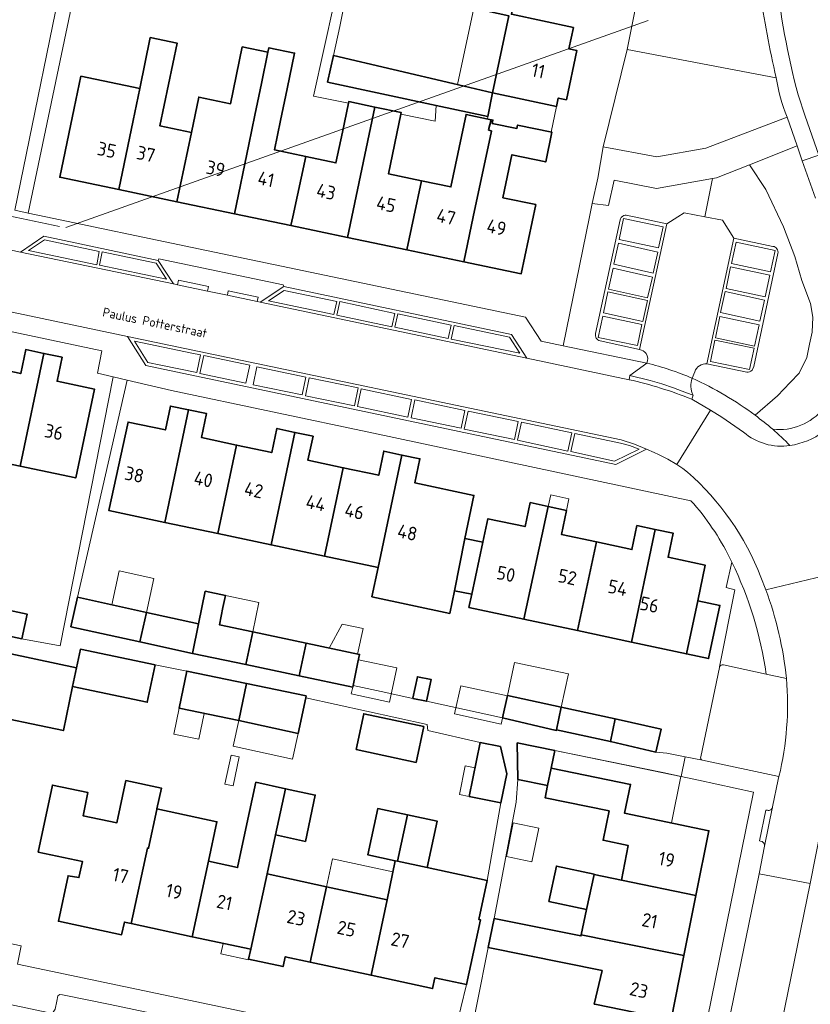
# Model space of a CAD drawing. Header units: metres. Extents: x 149984 to 156489, y 469398 to 478068.
# Tile 304 of 656: x 154186 to 154264, y 471922 to 472020. Entities that reach past the tile are written whole.
import ezdxf
from ezdxf.enums import TextEntityAlignment as Align

# ---------------------------------------------------------------- set-up
doc = ezdxf.new("R2010")
doc.units = ezdxf.units.M
doc.header["$LTSCALE"] = 0.75
for name, color, linetype, lineweight in [('B-WE-GR-BEPLANTING_CULTUUR_HEESTERS-GV', 252, 'Continuous', 18), ('B-WE-GR-STRUIK-GV', 252, 'Continuous', 13), ('B-WE-KW-KUNSTWERK_DUIKER-G', 6, 'Continuous', 18), ('B-WE-OG-BEBOUWING-GV', 6, 'Continuous', 35), ('B-WE-OG-BEBOUWING-T18', 1, 'Continuous', 18), ('B-WE-OG-BEBOUWING_LUIFEL-GV', 6, 'Continuous', 18), ('B-WE-OG-BEBOUWING_OVERBOUWING-GV', 6, 'Continuous', 18), ('B-WE-OG-TERREIN_BEGROEID-GV', 252, 'Continuous', 18), ('B-WE-OG-TERREIN_ERF-GV', 252, 'Continuous', 18), ('B-WE-OG-TOPOGRAFIE-T18', 7, 'Continuous', 18), ('B-WE-OG-WEG-GV', 252, 'Continuous', 18), ('B-WE-VH-OPENVERHARDING_BETONELEMENT-GV', 252, 'Continuous', 18), ('B-WE-VH-OPENVERHARDING_BETONSTRAATSTEEN-GV', 252, 'Continuous', 18), ('B-WE-VH-OPENVERHARDING_STRAATBAKSTEEN-GV', 252, 'Continuous', 18), ('B-WE-VH-OPENVERHARDING_TEGEL-GV', 252, 'Continuous', 18)]:
    doc.layers.add(name, color=color, linetype=linetype, lineweight=lineweight)
doc.styles.add('NLCS-ISO-M500-T18', font='NLCS-ISO.ttf', dxfattribs={"height": 0.9})
doc.styles.add('NLCS-ISO-M750-T18', font='NLCS-ISO.ttf', dxfattribs={"height": 1.35})

msp = doc.modelspace()

# ---------------------------------------------------------------- linework, layer by layer
at = {"layer": 'B-WE-GR-BEPLANTING_CULTUUR_HEESTERS-GV', "flags": 128}
for points in [[(154256.716, 471965.786), (154256.152, 471963.279), (154257.025, 471963.069), (154255.51, 471955.423)], [(154255.876, 471955.61), (154260.129, 471954.694)]]:
    msp.add_lwpolyline(points, dxfattribs=at)
at = {"layer": 'B-WE-GR-BEPLANTING_CULTUUR_HEESTERS-GV'}
for points in [[(154260.129, 471954.694, 0.07869), (154256.716, 471965.786)], [(154255.51, 471955.423, -0.424391), (154255.876, 471955.61)]]:
    msp.add_lwpolyline(points, format="xyb", dxfattribs=at)
at = {"layer": 'B-WE-GR-STRUIK-GV', "flags": 128}
for points in [[(154246.376, 472000.146), (154247.056, 472000), (154250.282, 471999.307), (154251.374, 472000), (154252.007, 472000.402), (154254.058, 472000), (154254.803, 472003.799), (154249.248, 472002.804), (154245.07, 472003.643), (154244.495, 472001.126), (154242.895, 472001.332), (154242.622, 472000), (154240.008, 471987.228), (154248.299, 471985.502)], [(154243.21, 471988.431), (154245.655, 471999.706)], [(154247.58, 471986.859), (154243.665, 471987.707)]]:
    msp.add_lwpolyline(points, dxfattribs=at)
at = {"layer": 'B-WE-GR-STRUIK-GV'}
for points in [[(154245.823, 472000, -0.050083), (154245.925, 472000.077)], [(154245.925, 472000.077, -0.201469), (154246.376, 472000.146)], [(154245.655, 471999.706, -0.147235), (154245.823, 472000)], [(154243.291, 471987.985, -0.190805), (154243.21, 471988.431)], [(154243.665, 471987.707, -0.196575), (154243.291, 471987.985)], [(154248.224, 471986.446, 0.20702), (154247.58, 471986.859)], [(154248.299, 471985.502, 0.263789), (154248.224, 471986.446)]]:
    msp.add_lwpolyline(points, format="xyb", dxfattribs=at)
at = {"layer": 'B-WE-KW-KUNSTWERK_DUIKER-G', "flags": 128}
for points in [[(154248.417, 472019.433), (154190.733, 471998.941)], [(154190.116, 471999.045), (154137.981, 472010.003)]]:
    msp.add_lwpolyline(points, dxfattribs=at)
at = {"layer": 'B-WE-OG-BEBOUWING-GV', "flags": 128}
for points in [[(154232.994, 472012.292), (154239.339, 472010.926), (154239.519, 472011.766), (154240.329, 472011.593), (154241.372, 472016.467), (154240.562, 472016.64), (154241.014, 472018.748), (154234.872, 472020.063), (154235.524, 472023.114), (154229.335, 472024.438), (154228.634, 472021.204), (154230.7, 472020.761), (154234.608, 472019.923)], [(154197.408, 472009.55), (154195.992, 472002.696), (154201.739, 472001.494), (154203.175, 472008.343), (154200.052, 472008.997), (154201.749, 472017.213), (154199.104, 472017.759), (154198.06, 472012.709)], [(154207.45, 472000.3), (154208.868, 472007.152), (154209.471, 472010.064), (154210.121, 472013.207), (154210.763, 472016.308), (154208.217, 472016.835), (154207.051, 472011.202), (154203.912, 472011.86), (154203.175, 472008.343), (154201.739, 472001.494)], [(154213.222, 472000), (154214.498, 472005.974), (154211.413, 472006.619), (154212.017, 472009.537), (154212.667, 472012.68), (154213.4, 472016.219), (154210.853, 472016.746), (154210.763, 472016.308), (154210.121, 472013.207), (154209.471, 472010.064), (154208.868, 472007.152), (154207.45, 472000.3), (154213.037, 471999.131)], [(154232.994, 472012.292), (154229.08, 472013.209), (154217.24, 472015.982), (154216.672, 472013.343), (154227.42, 472011.03), (154232.542, 472009.928)], [(154195.992, 472002.696), (154197.408, 472009.55), (154198.06, 472012.709), (154192.23, 472013.929), (154191.569, 472010.772), (154190.137, 472003.921)], [(154214.498, 472005.974), (154213.222, 472000), (154213.037, 471999.131), (154218.646, 471997.958), (154221.347, 472010.874), (154218.761, 472011.412), (154218.725, 472011.24), (154218.13, 472008.379), (154217.499, 472005.346)], [(154224.506, 471996.732), (154225.202, 472000), (154225.963, 472003.575), (154222.704, 472004.257), (154223.938, 472010.18), (154223.969, 472010.328), (154221.347, 472010.874), (154218.646, 471997.958)], [(154224.506, 471996.732), (154230.151, 471995.551), (154231.099, 472000), (154232.911, 472008.499), (154232.607, 472008.603), (154232.88, 472009.618), (154230.392, 472010.138), (154228.893, 472002.962), (154225.963, 472003.575), (154225.202, 472000)], [(154232.88, 472009.618), (154232.607, 472008.603), (154232.911, 472008.499), (154231.099, 472000), (154230.151, 471995.551), (154235.856, 471994.358), (154237.289, 472001.209), (154234.04, 472001.888), (154234.93, 472006.146), (154238.287, 472005.444), (154238.899, 472008.37), (154235.493, 472009.082), (154235.424, 472008.75), (154232.987, 472009.259), (154233.054, 472009.582)], [(154180.938, 471976.402), (154186.221, 471975.296), (154188.56, 471986.475), (154186.761, 471986.852), (154186.262, 471984.464), (154182.777, 471985.193)], [(154186.221, 471975.296), (154191.724, 471974.144), (154193.564, 471982.936), (154189.864, 471983.71), (154190.363, 471986.098), (154188.56, 471986.475)], [(154202.89, 471980.883), (154201.097, 471981.258), (154200.594, 471978.885), (154196.903, 471979.668), (154194.982, 471970.916), (154200.559, 471969.734)], [(154205.803, 471968.622), (154207.659, 471977.388), (154204.178, 471978.125), (154204.684, 471980.508), (154202.89, 471980.883), (154200.559, 471969.734)], [(154207.659, 471977.388), (154205.803, 471968.622), (154211.075, 471967.505), (154213.438, 471978.653), (154211.646, 471979.033), (154211.141, 471976.65)], [(154211.075, 471967.505), (154216.369, 471966.383), (154218.227, 471975.148), (154214.726, 471975.89), (154215.231, 471978.273), (154213.438, 471978.653)], [(154221.666, 471965.26), (154224.026, 471976.408), (154222.234, 471976.788), (154221.729, 471974.405), (154218.227, 471975.148), (154216.369, 471966.383)], [(154221.052, 471962.361), (154228.777, 471960.725), (154229.249, 471962.954), (154230.261, 471968.122), (154231.169, 471972.405), (154225.313, 471973.646), (154225.818, 471976.029), (154224.026, 471976.408), (154221.666, 471965.26)], [(154230.956, 471962.62), (154230.677, 471961.316), (154236.12, 471960.151), (154238.537, 471971.306), (154236.741, 471971.695), (154236.231, 471969.311), (154232.557, 471970.098), (154232.059, 471967.77)], [(154241.44, 471959.013), (154243.319, 471967.795), (154239.827, 471968.542), (154240.335, 471970.916), (154238.537, 471971.306), (154236.12, 471960.151)], [(154249.12, 471969.041), (154247.321, 471969.421), (154246.812, 471967.047), (154243.319, 471967.795), (154241.44, 471959.013), (154246.762, 471957.874)], [(154249.12, 471969.041), (154246.762, 471957.874), (154252.219, 471956.706), (154253.336, 471961.974), (154254.082, 471965.491), (154250.409, 471966.277), (154250.92, 471968.661)], [(154232.059, 471967.77), (154230.261, 471968.122), (154229.249, 471962.954), (154230.956, 471962.62)], [(154198.724, 471960.819), (154191.887, 471962.32), (154191.244, 471959.39), (154198.081, 471957.889)], [(154208.568, 471955.673), (154209.251, 471958.894), (154205.943, 471959.595), (154206.304, 471961.299), (154206.548, 471962.5), (154204.54, 471962.908), (154203.885, 471959.686), (154203.288, 471956.746)], [(154186.383, 471958.198), (154186.895, 471960.643), (154183.331, 471961.39), (154182.819, 471958.945)], [(154253.336, 471961.974), (154252.219, 471956.706), (154254.421, 471956.239), (154255.538, 471961.507)], [(154198.724, 471960.819), (154198.081, 471957.889), (154203.288, 471956.746), (154203.885, 471959.686)], [(154209.251, 471958.894), (154208.568, 471955.673), (154213.86, 471954.551), (154214.543, 471957.772)], [(154199.581, 471955.623), (154192.185, 471957.173), (154191.8, 471955.336), (154191.41, 471953.473), (154198.806, 471951.924)], [(154219.193, 471953.584), (154219.679, 471955.877), (154219.843, 471956.649), (154214.543, 471957.772), (154213.86, 471954.551), (154219.16, 471953.428)], [(154183.226, 471957.132), (154182.778, 471954.993), (154181.921, 471950.901), (154190.495, 471949.105), (154191.41, 471953.473), (154191.8, 471955.336)], [(154208.634, 471953.778), (154202.722, 471955.007), (154201.957, 471951.326), (154207.869, 471950.097)], [(154225.121, 471952.308), (154225.12, 471952.303), (154226.477, 471952.015), (154226.931, 471954.156), (154225.574, 471954.444)], [(154214.561, 471952.546), (154208.634, 471953.778), (154207.869, 471950.097), (154213.74, 471948.808), (154214.519, 471952.355)], [(154234.005, 471950.388), (154239.326, 471949.135), (154239.337, 471949.188), (154239.817, 471951.427), (154234.479, 471952.578)], [(154239.817, 471951.427), (154239.337, 471949.188), (154244.683, 471948.024), (154245.156, 471950.264)], [(154219.496, 471947.227), (154225.443, 471945.965), (154226.196, 471949.512), (154220.249, 471950.773)], [(154245.156, 471950.264), (154244.683, 471948.024), (154249.201, 471946.988), (154249.704, 471949.256)], [(154231.795, 471947.928), (154230.708, 471942.59), (154233.846, 471941.95), (154234.435, 471944.839), (154233.79, 471947.532)], [(154239.177, 471947.135), (154235.452, 471947.893), (154235.52, 471944.274), (154238.462, 471943.675), (154238.818, 471945.4)], [(154245.772, 471934.296), (154253.159, 471932.784), (154254.443, 471939.19), (154246.09, 471940.916), (154246.681, 471943.775), (154238.818, 471945.4), (154238.462, 471943.675), (154238.211, 471942.462), (154244.557, 471941.152), (154243.957, 471938.244), (154246.46, 471937.727)], [(154197.214, 471929.999), (154198.825, 471937.476), (154198.93, 471937.453), (154199.749, 471941.281), (154199.763, 471941.346), (154199.763, 471941.348), (154200.205, 471943.412), (154196.693, 471944.163), (154195.794, 471939.976), (154192.44, 471940.677), (154192.928, 471942.972), (154189.414, 471943.718), (154188.005, 471937.085), (154192.372, 471936.158), (154192.025, 471934.546), (154190.954, 471934.735), (154189.996, 471930.231), (154196.251, 471928.891), (154196.532, 471930.146)], [(154211.522, 471938.772), (154212.504, 471943.358), (154209.56, 471943.988), (154208.578, 471939.402), (154207.746, 471935.55), (154204.864, 471936.172), (154203.261, 471928.695), (154209.049, 471927.446), (154210.689, 471934.914)], [(154212.504, 471943.358), (154211.522, 471938.772), (154214.466, 471938.142), (154215.447, 471942.728)], [(154198.825, 471937.476), (154197.214, 471929.999), (154203.261, 471928.695), (154204.864, 471936.172), (154205.701, 471940.075), (154199.763, 471941.348), (154199.763, 471941.346), (154199.749, 471941.281), (154198.93, 471937.453)], [(154223.376, 471936.224), (154223.605, 471936.175), (154224.586, 471940.76), (154221.642, 471941.39), (154220.661, 471936.805)], [(154223.605, 471936.175), (154226.549, 471935.545), (154227.53, 471940.13), (154224.586, 471940.76)], [(154223.376, 471936.224), (154222.555, 471932.352), (154220.969, 471924.875), (154227.076, 471923.558), (154227.309, 471924.633), (154230.438, 471923.957), (154231.819, 471930.351), (154231.666, 471930.384), (154232.493, 471934.273), (154226.549, 471935.545), (154223.605, 471936.175)], [(154243.07, 471934.849), (154243.079, 471934.889), (154239.339, 471935.69), (154238.591, 471932.193), (154242.331, 471931.393)], [(154216.556, 471933.647), (154210.689, 471934.914), (154209.049, 471927.446), (154208.835, 471926.469), (154212.256, 471925.732), (154212.47, 471926.709), (154214.945, 471926.175)], [(154245.772, 471934.296), (154243.07, 471934.849), (154242.331, 471931.393), (154241.791, 471928.868), (154244.573, 471928.313), (154251.968, 471926.84), (154253.159, 471932.784)], [(154222.555, 471932.352), (154216.556, 471933.647), (154214.945, 471926.175), (154220.969, 471924.875)], [(154244.573, 471928.313), (154241.791, 471928.868), (154241.772, 471928.771), (154233.158, 471930.498), (154232.56, 471927.622), (154243.868, 471925.336), (154243.082, 471922.024), (154243.303, 471921.979), (154250.692, 471920.473), (154251.968, 471926.84)]]:
    msp.add_lwpolyline(points, close=True, dxfattribs=at)
at = {"layer": 'B-WE-OG-BEBOUWING_LUIFEL-GV', "flags": 128}
for points in [[(154231.152, 472020.664), (154229.53, 472013.103), (154232.994, 472012.292), (154234.608, 472019.923)], [(154239.339, 472010.926), (154232.994, 472012.292), (154232.542, 472009.928), (154232.498, 472009.698), (154232.88, 472009.618), (154233.054, 472009.582), (154232.987, 472009.259), (154235.424, 472008.75), (154235.493, 472009.082), (154238.809, 472008.389)], [(154238.537, 471971.306), (154240.335, 471970.916), (154240.584, 471972.064), (154238.786, 471972.454)], [(154195.296, 471961.572), (154198.724, 471960.819), (154199.463, 471964.187), (154196.035, 471964.94)], [(154205.943, 471959.595), (154209.251, 471958.894), (154209.858, 471961.81), (154206.548, 471962.5)], [(154216.825, 471957.288), (154219.644, 471956.691), (154220.18, 471959.222), (154218.115, 471959.66)], [(154239.817, 471951.427), (154240.523, 471954.725), (154235.192, 471955.867), (154234.479, 471952.578)], [(154201.957, 471951.326), (154201.425, 471948.766), (154203.92, 471948.248), (154204.452, 471950.807)], [(154207.869, 471950.097), (154207.307, 471947.57), (154213.185, 471946.279), (154213.74, 471948.808)], [(154251.662, 471944.575), (154247.044, 471945.534), (154239.177, 471947.135), (154239.139, 471946.951), (154238.818, 471945.4), (154246.681, 471943.775), (154246.09, 471940.916), (154250.723, 471939.959)], [(154230.708, 471942.59), (154231.287, 471945.434), (154230.308, 471945.633), (154229.729, 471942.789)], [(154216.556, 471933.647), (154222.555, 471932.352), (154223.143, 471935.123), (154217.139, 471936.396)], [(154206.316, 471928.036), (154206.09, 471926.988), (154208.819, 471926.399), (154209.045, 471927.447)]]:
    msp.add_lwpolyline(points, close=True, dxfattribs=at)
at = {"layer": 'B-WE-OG-BEBOUWING_OVERBOUWING-GV', "flags": 128}
for points in [[(154219.73, 471956.116), (154219.193, 471953.584), (154219.16, 471953.428), (154219.013, 471952.736), (154222.808, 471951.932), (154223.524, 471955.311)], [(154229.859, 471953.558), (154229.252, 471950.762), (154233.868, 471949.759), (154234.476, 471952.555)], [(154206.503, 471943.817), (154207.307, 471943.644), (154207.923, 471946.521), (154207.119, 471946.693)], [(154237.584, 471939.458), (154235.068, 471939.973), (154234.383, 471936.627), (154236.899, 471936.112)]]:
    msp.add_lwpolyline(points, close=True, dxfattribs=at)
at = {"layer": 'B-WE-OG-TERREIN_BEGROEID-GV', "flags": 128}
for points in [[(154261.109, 472013.78), (154246.343, 472016.569), (154243.979, 472006.937), (154249.276, 472005.939), (154254.156, 472006.785), (154262.185, 472009.879)], [(154265.017, 472001.855), (154263.671, 472005.534), (154263.196, 472007.018), (154258.468, 472005.157), (154260.074, 472002.69), (154261.838, 471999.001), (154262.961, 471996.06), (154263.656, 471993.707), (154264.511, 471991.408), (154264.725, 471990.071), (154264.672, 471988.574), (154264.405, 471987.398), (154264.137, 471986.061), (154263.389, 471984.511), (154262.48, 471983.602), (154261.25, 471982.265), (154259.031, 471980.338)], [(154259.031, 471980.338), (154261.25, 471982.265), (154262.48, 471983.602), (154263.389, 471984.511), (154264.137, 471986.061), (154264.405, 471987.398), (154264.672, 471988.574), (154264.725, 471990.071), (154264.511, 471991.408), (154263.656, 471993.707), (154262.961, 471996.06), (154261.838, 471999.001), (154260.074, 472002.69), (154258.468, 472005.157), (154255.2, 472003.87), (154254.803, 472003.799), (154254.058, 472000), (154255.808, 471999.657), (154256.911, 471997.898), (154260.791, 471997.075)], [(154261.286, 471996.359), (154258.89, 471985.159), (154258.724, 471984.825)], [(154258.189, 471984.611), (154254.238, 471985.427)], [(154253.048, 471984.655), (154252.799, 471984.007)]]:
    msp.add_lwpolyline(points, dxfattribs=at)
at = {"layer": 'B-WE-OG-TERREIN_BEGROEID-GV'}
for points in [[(154262.185, 472009.879, -0.053772), (154261.109, 472013.78)], [(154260.791, 471997.075, -0.196285), (154261.183, 471996.83)], [(154261.183, 471996.83, -0.209904), (154261.286, 471996.359)], [(154254.238, 471985.427, 0.165412), (154253.519, 471985.25)], [(154253.519, 471985.25, 0.170606), (154253.048, 471984.655)], [(154258.724, 471984.825, -0.228166), (154258.189, 471984.611)], [(154252.799, 471984.007, -0.053192), (154259.031, 471980.338)], [(154260.766, 471978.961, 0.258251), (154265.809, 471981.037)], [(154259.031, 471980.338, -0.01671), (154260.766, 471978.961)]]:
    msp.add_lwpolyline(points, format="xyb", dxfattribs=at)
at = {"layer": 'B-WE-OG-TERREIN_ERF-GV', "flags": 128}
for points in [[(154193.301, 472030.464), (154187.018, 472000.367), (154188.759, 472000), (154203.236, 471996.955), (154236.265, 471990.055), (154237.832, 471987.681), (154240.008, 471987.228), (154242.622, 472000), (154242.895, 472001.332), (154243.453, 472003.836), (154243.979, 472006.937), (154246.343, 472016.569), (154247.981, 472024.704)], [(154185.678, 472000.649), (154191.139, 472027.293), (154185.641, 472028.448)], [(154218.925, 472024.184), (154217.897, 472018.842), (154217.24, 472015.982), (154229.08, 472013.209)], [(154229.08, 472013.209), (154232.994, 472012.292), (154232.542, 472009.928), (154227.42, 472011.03), (154227.321, 472009.49), (154223.938, 472010.18), (154222.704, 472004.257), (154225.963, 472003.575), (154228.893, 472002.962), (154230.392, 472010.138), (154232.88, 472009.618), (154233.054, 472009.582), (154232.987, 472009.259), (154235.424, 472008.75), (154235.493, 472009.082), (154238.899, 472008.37), (154238.287, 472005.444), (154234.93, 472006.146), (154234.04, 472001.888), (154237.289, 472001.209), (154235.856, 471994.358), (154230.151, 471995.551), (154224.506, 471996.732), (154218.646, 471997.958), (154213.037, 471999.131), (154207.45, 472000.3), (154201.739, 472001.494), (154195.992, 472002.696), (154190.137, 472003.921), (154191.569, 472010.772), (154192.23, 472013.929), (154198.06, 472012.709), (154199.104, 472017.759), (154201.749, 472017.213), (154200.052, 472008.997), (154203.175, 472008.343), (154203.912, 472011.86), (154207.051, 472011.202), (154208.217, 472016.835), (154210.763, 472016.308), (154210.853, 472016.746), (154213.4, 472016.219), (154212.667, 472012.68), (154212.017, 472009.537), (154211.413, 472006.619), (154214.498, 472005.974), (154217.499, 472005.346), (154218.13, 472008.379), (154218.725, 472011.24), (154215.285, 472011.941), (154217.326, 472021.183)], [(154183.331, 471961.39), (154186.895, 471960.643), (154186.383, 471958.198), (154190.176, 471957.505), (154195.418, 471984.158), (154193.858, 471984.527), (154194.305, 471986.716), (154178.21, 471990.128)], [(154252.658, 471971.884), (154221.225, 471978.567), (154201.208, 471982.79), (154196.814, 471983.828), (154191.887, 471962.32), (154198.724, 471960.819), (154203.885, 471959.686), (154204.54, 471962.908), (154206.548, 471962.5), (154206.304, 471961.299), (154205.943, 471959.595), (154209.251, 471958.894)], [(154253.639, 471946.501), (154255.499, 471955.367), (154255.51, 471955.423), (154257.025, 471963.069), (154256.152, 471963.279), (154256.716, 471965.786), (154256.509, 471966.202)], [(154209.251, 471958.894), (154214.543, 471957.772), (154219.843, 471956.649), (154219.679, 471955.877), (154219.193, 471953.584), (154221.971, 471952.989), (154225.12, 471952.303), (154225.121, 471952.308), (154225.574, 471954.444), (154226.931, 471954.156), (154226.477, 471952.015), (154234.005, 471950.388), (154234.479, 471952.578), (154239.817, 471951.427), (154245.156, 471950.264), (154249.704, 471949.256), (154249.201, 471946.988), (154250.274, 471946.86), (154252.102, 471946.509), (154253.801, 471946.182)], [(154228.74, 471917.03), (154230.438, 471923.957), (154227.309, 471924.633), (154227.076, 471923.558), (154220.969, 471924.875), (154214.945, 471926.175), (154212.47, 471926.709), (154212.256, 471925.732), (154208.835, 471926.469), (154209.049, 471927.446), (154203.261, 471928.695), (154197.214, 471929.999), (154196.532, 471930.146), (154196.251, 471928.891), (154189.996, 471930.231), (154190.954, 471934.735), (154192.025, 471934.546), (154192.372, 471936.158), (154188.005, 471937.085), (154189.414, 471943.718), (154192.928, 471942.972), (154192.44, 471940.677), (154195.794, 471939.976), (154196.693, 471944.163), (154200.205, 471943.412), (154199.763, 471941.348), (154205.701, 471940.075), (154204.864, 471936.172), (154207.746, 471935.55), (154208.578, 471939.402), (154209.56, 471943.988), (154212.504, 471943.358), (154215.447, 471942.728), (154214.466, 471938.142), (154211.522, 471938.772), (154210.689, 471934.914), (154216.556, 471933.647), (154222.555, 471932.352), (154223.376, 471936.224), (154220.661, 471936.805), (154221.642, 471941.39), (154224.586, 471940.76), (154227.53, 471940.13), (154226.549, 471935.545), (154232.493, 471934.273), (154233.846, 471941.95), (154230.708, 471942.59), (154231.795, 471947.928), (154226.595, 471949.132), (154226.518, 471949.72), (154214.519, 471952.355), (154213.74, 471948.808), (154207.869, 471950.097), (154201.957, 471951.326), (154202.722, 471955.007), (154199.581, 471955.623), (154198.806, 471951.924), (154191.41, 471953.473), (154190.495, 471949.105), (154181.921, 471950.901)], [(154173.37, 471930.48), (154186.319, 471927.796), (154185.954, 471925.99), (154203.71, 471922.26), (154223.47, 471918.08)]]:
    msp.add_lwpolyline(points, dxfattribs=at)
for points in [[(154232.994, 472012.292), (154234.608, 472019.923), (154230.7, 472020.761), (154228.634, 472021.204), (154229.335, 472024.438), (154235.524, 472023.114), (154234.872, 472020.063), (154241.014, 472018.748), (154240.562, 472016.64), (154241.372, 472016.467), (154240.329, 472011.593), (154239.519, 472011.766), (154239.339, 472010.926)], [(154186.221, 471975.296), (154180.938, 471976.402), (154175.662, 471977.507), (154170.151, 471978.661), (154171.575, 471985.466), (154171.991, 471987.451), (154175.71, 471986.672), (154176.21, 471989.06), (154178.002, 471988.685), (154179.793, 471988.31), (154179.293, 471985.922), (154182.777, 471985.193), (154186.262, 471984.464), (154186.761, 471986.852), (154188.56, 471986.475), (154190.363, 471986.098), (154189.864, 471983.71), (154193.564, 471982.936), (154191.724, 471974.144)], [(154243.319, 471967.795), (154246.812, 471967.047), (154247.321, 471969.421), (154249.12, 471969.041), (154250.92, 471968.661), (154250.409, 471966.277), (154254.082, 471965.491), (154253.336, 471961.974), (154255.538, 471961.507), (154254.421, 471956.239), (154252.219, 471956.706), (154246.762, 471957.874), (154241.44, 471959.013), (154236.12, 471960.151), (154230.677, 471961.316), (154230.956, 471962.62), (154229.249, 471962.954), (154228.777, 471960.725), (154221.052, 471962.361), (154221.666, 471965.26), (154216.369, 471966.383), (154211.075, 471967.505), (154205.803, 471968.622), (154200.559, 471969.734), (154194.982, 471970.916), (154196.903, 471979.668), (154200.594, 471978.885), (154201.097, 471981.258), (154202.89, 471980.883), (154204.684, 471980.508), (154204.178, 471978.125), (154207.659, 471977.388), (154211.141, 471976.65), (154211.646, 471979.033), (154213.438, 471978.653), (154215.231, 471978.273), (154214.726, 471975.89), (154218.227, 471975.148), (154221.729, 471974.405), (154222.234, 471976.788), (154224.026, 471976.408), (154225.818, 471976.029), (154225.313, 471973.646), (154231.169, 471972.405), (154230.261, 471968.122), (154232.059, 471967.77), (154232.557, 471970.098), (154236.231, 471969.311), (154236.741, 471971.695), (154238.537, 471971.306), (154240.335, 471970.916), (154239.827, 471968.542)], [(154219.496, 471947.227), (154220.249, 471950.773), (154226.196, 471949.512), (154225.443, 471945.965)], [(154243.303, 471921.979), (154243.082, 471922.024), (154243.868, 471925.336), (154232.56, 471927.622), (154230.392, 471916.666), (154249.25, 471912.51), (154251.24, 471912.09), (154251.94, 471912.08), (154252.42, 471912.32), (154252.715, 471912.777), (154252.81, 471913.347), (154258.872, 471943.028), (154253.417, 471944.199), (154251.691, 471944.569), (154249.897, 471944.954), (154239.177, 471947.135), (154238.818, 471945.4), (154246.681, 471943.775), (154246.09, 471940.916), (154254.443, 471939.19), (154253.159, 471932.784), (154251.968, 471926.84), (154250.692, 471920.473)], [(154243.07, 471934.849), (154245.772, 471934.296), (154246.46, 471937.727), (154243.957, 471938.244), (154244.557, 471941.152), (154238.211, 471942.462), (154238.462, 471943.675), (154235.52, 471944.274), (154235.362, 471942.008), (154233.158, 471930.498), (154241.772, 471928.771), (154241.791, 471928.868), (154242.331, 471931.393), (154238.591, 471932.193), (154239.339, 471935.69), (154243.079, 471934.889)]]:
    msp.add_lwpolyline(points, close=True, dxfattribs=at)
at = {"layer": 'B-WE-OG-TERREIN_ERF-GV'}
for points in [[(154256.509, 471966.202, 0.069541), (154252.658, 471971.884)], [(154253.801, 471946.182, -0.418736), (154253.639, 471946.501)]]:
    msp.add_lwpolyline(points, format="xyb", dxfattribs=at)
at = {"layer": 'B-WE-OG-WEG-GV', "flags": 128}
msp.add_lwpolyline([(154267.145, 471947.516), (154264.471, 471933.954), (154253.827, 471881.78), (154249.182, 471858.637), (154242.626, 471826.731), (154231.447, 471771.916), (154226.865, 471749.565), (154228.36, 471745.201)], dxfattribs=at)
at = {"layer": 'B-WE-VH-OPENVERHARDING_BETONELEMENT-GV', "flags": 128}
for points in [[(154204.77, 471992.646), (154204.863, 471993.086), (154201.892, 471993.71), (154201.8, 471993.27)], [(154209.687, 471991.608), (154209.781, 471992.048), (154206.831, 471992.676), (154206.737, 471992.235)]]:
    msp.add_lwpolyline(points, close=True, dxfattribs=at)
for points in [[(154246.625, 471984.268), (154246.536, 471983.859)], [(154252.761, 471981.922), (154252.879, 471982.33), (154252.241, 471982.581), (154250.949, 471983.066), (154249.769, 471983.462), (154248.61, 471983.789), (154246.625, 471984.268)]]:
    msp.add_lwpolyline(points, dxfattribs=at)
at = {"layer": 'B-WE-VH-OPENVERHARDING_BETONELEMENT-GV'}
for points in [[(154246.536, 471983.859, -0.021854), (154249.659, 471983.033)], [(154249.659, 471983.033, -0.022171), (154252.761, 471981.922)]]:
    msp.add_lwpolyline(points, format="xyb", dxfattribs=at)
at = {"layer": 'B-WE-VH-OPENVERHARDING_BETONSTRAATSTEEN-GV', "flags": 128}
for points in [[(154259.499, 472022.427), (154257.474, 472022.817), (154254.476, 472025.513), (154248.57, 472026.638), (154248.111, 472024.678), (154247.981, 472024.704), (154246.343, 472016.569)], [(154246.343, 472016.569), (154261.109, 472013.78)], [(154262.185, 472009.879), (154263.196, 472007.018), (154263.671, 472005.534), (154265.323, 472006.108), (154263.971, 472009.973), (154263.274, 472012.074)], [(154246.536, 471983.859), (154236.422, 471985.99), (154209.989, 471991.546), (154209.687, 471991.608), (154206.737, 471992.235), (154204.77, 471992.646), (154201.8, 471993.27), (154201.407, 471993.351), (154186.26, 471996.505), (154182.734, 471997.25), (154169.749, 472000), (154151.773, 472003.807), (154151.61, 472003.705), (154151.347, 472003.727), (154150.584, 472000), (154150.174, 471997.996)], [(154243.665, 471987.707), (154247.58, 471986.859), (154250.282, 471999.307), (154247.056, 472000), (154246.376, 472000.146)], [(154254.238, 471985.427), (154256.911, 471997.898), (154255.808, 471999.657), (154254.058, 472000), (154252.007, 472000.402), (154251.374, 472000), (154250.282, 471999.307), (154247.58, 471986.859)], [(154245.655, 471999.706), (154243.21, 471988.431)], [(154150.174, 471997.996), (154152.685, 471997.459), (154171.456, 471993.509), (154196.851, 471988.14), (154245.75, 471977.906), (154247.078, 471977.485), (154248.262, 471976.981), (154249.022, 471976.671), (154249.449, 471976.469), (154250.371, 471975.992), (154251.276, 471975.468), (154254.601, 471980.861), (154252.761, 471981.922)], [(154260.791, 471997.075), (154256.911, 471997.898), (154254.238, 471985.427), (154258.189, 471984.611)], [(154258.724, 471984.825), (154258.89, 471985.159), (154261.286, 471996.359)], [(154252.799, 471984.007), (154253.048, 471984.655)], [(154257.881, 471978.669), (154255.713, 471980.163), (154254.601, 471980.861), (154251.276, 471975.468), (154251.868, 471975.061), (154252.338, 471974.709)], [(154259.603, 471964.32), (154260.091, 471963.069), (154266.674, 471964.624), (154266.411, 471965.935), (154266.095, 471967.036)], [(154266.771, 471964.101), (154266.674, 471964.624), (154260.091, 471963.069)], [(154255.51, 471955.423), (154255.499, 471955.367), (154253.639, 471946.501)], [(154262.132, 471954.285), (154260.129, 471954.694), (154255.876, 471955.61)], [(154261.385, 471944.556), (154261.314, 471944.269), (154260.757, 471941.545), (154259.968, 471937.669), (154259.415, 471934.938), (154264.471, 471933.954), (154267.145, 471947.516)], [(154253.801, 471946.182), (154261.385, 471944.556)]]:
    msp.add_lwpolyline(points, dxfattribs=at)
at = {"layer": 'B-WE-VH-OPENVERHARDING_BETONSTRAATSTEEN-GV'}
for points in [[(154263.274, 472012.074, -0.033617), (154261.027, 472024.124)], [(154259.499, 472022.427, 0.022189), (154261.109, 472013.78)], [(154261.109, 472013.78, -0.022189), (154259.499, 472022.427)], [(154261.109, 472013.78, 0.053772), (154262.185, 472009.879)], [(154245.925, 472000.077, 0.050083), (154245.823, 472000)], [(154246.376, 472000.146, 0.201469), (154245.925, 472000.077)], [(154245.823, 472000, 0.147235), (154245.655, 471999.706)], [(154261.183, 471996.83, 0.196285), (154260.791, 471997.075)], [(154261.286, 471996.359, 0.209904), (154261.183, 471996.83)], [(154243.21, 471988.431, 0.190805), (154243.291, 471987.985)], [(154243.291, 471987.985, 0.196575), (154243.665, 471987.707)], [(154247.58, 471986.859, -0.20702), (154248.224, 471986.446)], [(154248.224, 471986.446, -0.263789), (154248.299, 471985.502)], [(154248.299, 471985.502, -0.045148), (154252.799, 471984.007)], [(154253.519, 471985.25, -0.165412), (154254.238, 471985.427)], [(154253.048, 471984.655, -0.170606), (154253.519, 471985.25)], [(154258.189, 471984.611, 0.228166), (154258.724, 471984.825)], [(154249.659, 471983.033, 0.021854), (154246.536, 471983.859)], [(154252.761, 471981.922, 0.022171), (154249.659, 471983.033)], [(154262.474, 471977.348, -0.218406), (154257.881, 471978.669)], [(154265.791, 471978.713, -0.12265), (154262.474, 471977.348)], [(154252.338, 471974.709, -0.118498), (154259.603, 471964.32)], [(154260.091, 471963.069, -0.061381), (154262.132, 471954.285)], [(154255.876, 471955.61, 0.424391), (154255.51, 471955.423)], [(154261.385, 471944.556, 0.079859), (154262.132, 471954.285)], [(154262.132, 471954.285, -0.079859), (154261.385, 471944.556)], [(154253.639, 471946.501, 0.418736), (154253.801, 471946.182)]]:
    msp.add_lwpolyline(points, format="xyb", dxfattribs=at)
at = {"layer": 'B-WE-VH-OPENVERHARDING_BETONSTRAATSTEEN-GV', "flags": 128}
for points in [[(154263.196, 472007.018), (154262.185, 472009.879), (154254.156, 472006.785), (154249.276, 472005.939), (154243.979, 472006.937), (154243.453, 472003.836), (154242.895, 472001.332), (154244.495, 472001.126), (154245.07, 472003.643), (154249.248, 472002.804), (154254.803, 472003.799), (154255.2, 472003.87), (154258.468, 472005.157)], [(154245.991, 471999.848), (154249.9, 471999.008), (154249.453, 471996.925), (154245.544, 471997.765)], [(154245.991, 471999.848), (154245.544, 471997.765), (154249.453, 471996.925), (154249.9, 471999.008)], [(154186.26, 471996.505), (154201.407, 471993.351), (154199.896, 471995.688), (154188.554, 471998.072)], [(154194.052, 471996.578), (154193.798, 471995.239), (154187.051, 471996.664), (154188.609, 471997.727)], [(154194.052, 471996.578), (154188.609, 471997.727), (154187.051, 471996.664), (154193.798, 471995.239)], [(154245.484, 471997.384), (154249.384, 471996.501), (154248.914, 471994.424), (154245.014, 471995.306)], [(154249.384, 471996.501), (154245.484, 471997.384), (154245.014, 471995.306), (154248.914, 471994.424)], [(154256.682, 471995.389), (154260.558, 471994.564), (154261.006, 471996.667), (154257.13, 471997.492)], [(154261.006, 471996.667), (154260.558, 471994.564), (154256.682, 471995.389), (154257.13, 471997.492)], [(154194.078, 471995.204), (154194.349, 471996.527), (154199.686, 471995.41), (154200.721, 471993.808)], [(154199.686, 471995.41), (154194.349, 471996.527), (154194.078, 471995.204), (154200.721, 471993.808)], [(154206.737, 471992.235), (154206.831, 471992.676), (154209.781, 471992.048), (154209.687, 471991.608), (154209.989, 471991.546), (154212.32, 471993.085), (154212.257, 471993.249), (154199.958, 471995.83), (154199.896, 471995.688), (154201.407, 471993.351), (154201.8, 471993.27), (154201.892, 471993.71), (154204.863, 471993.086), (154204.77, 471992.646)], [(154244.971, 471994.92), (154248.849, 471994.036), (154248.375, 471991.96), (154244.498, 471992.843)], [(154248.849, 471994.036), (154244.971, 471994.92), (154244.498, 471992.843), (154248.375, 471991.96)], [(154256.594, 471995.041), (154256.139, 471992.889), (154260.017, 471992.07), (154260.471, 471994.223)], [(154260.471, 471994.223), (154260.017, 471992.07), (154256.139, 471992.889), (154256.594, 471995.041)], [(154209.989, 471991.546), (154236.422, 471985.99), (154234.89, 471988.354), (154212.32, 471993.085)], [(154217.585, 471991.625), (154217.295, 471990.313), (154210.811, 471991.679), (154212.365, 471992.709)], [(154217.585, 471991.625), (154212.365, 471992.709), (154210.811, 471991.679), (154217.295, 471990.313)], [(154248.351, 471991.716), (154247.898, 471989.635), (154243.991, 471990.486), (154244.445, 471992.567)], [(154244.445, 471992.567), (154243.991, 471990.486), (154247.898, 471989.635), (154248.351, 471991.716)], [(154256.065, 471992.607), (154255.607, 471990.507), (154259.493, 471989.658), (154259.952, 471991.759)], [(154259.952, 471991.759), (154259.493, 471989.658), (154255.607, 471990.507), (154256.065, 471992.607)], [(154223.334, 471990.438), (154223.041, 471989.109), (154217.6, 471990.262), (154217.895, 471991.598)], [(154223.334, 471990.438), (154217.895, 471991.598), (154217.6, 471990.262), (154223.041, 471989.109)], [(154228.914, 471989.281), (154228.626, 471987.958), (154223.335, 471989.063), (154223.63, 471990.395)], [(154228.914, 471989.281), (154223.63, 471990.395), (154223.335, 471989.063), (154228.626, 471987.958)], [(154243.922, 471990.143), (154247.804, 471989.338), (154247.372, 471987.252), (154243.49, 471988.057)], [(154247.804, 471989.338), (154243.922, 471990.143), (154243.49, 471988.057), (154247.372, 471987.252)], [(154259.411, 471989.308), (154255.536, 471990.126), (154255.092, 471988.022), (154258.967, 471987.204)], [(154255.536, 471990.126), (154259.411, 471989.308), (154258.967, 471987.204), (154255.092, 471988.022)], [(154234.69, 471988.078), (154235.721, 471986.487), (154228.918, 471987.891), (154229.218, 471989.227)], [(154228.918, 471987.891), (154235.721, 471986.487), (154234.69, 471988.078), (154229.218, 471989.227)], [(154245.75, 471977.906), (154196.851, 471988.14), (154198.668, 471985.281), (154245.22, 471975.456), (154248.262, 471976.981), (154247.078, 471977.485)], [(154203.235, 471986.497), (154197.531, 471987.683), (154198.845, 471985.559), (154200.16, 471985.313), (154203.698, 471984.564), (154204.066, 471986.323)], [(154204.066, 471986.323), (154203.698, 471984.564), (154200.16, 471985.313), (154198.845, 471985.559), (154197.531, 471987.683), (154203.235, 471986.497)], [(154255.046, 471987.782), (154254.607, 471985.677), (154258.475, 471984.87), (154258.915, 471986.975)], [(154258.915, 471986.975), (154258.475, 471984.87), (154254.607, 471985.677), (154255.046, 471987.782)], [(154208.953, 471985.3), (154204.391, 471986.255), (154204.019, 471984.479), (154208.581, 471983.524)], [(154208.953, 471985.3), (154208.581, 471983.524), (154204.019, 471984.479), (154204.391, 471986.255)], [(154214.523, 471984.13), (154209.669, 471985.135), (154209.304, 471983.372), (154214.16, 471982.367)], [(154214.523, 471984.13), (154214.16, 471982.367), (154209.304, 471983.372), (154209.669, 471985.135)], [(154219.682, 471983.046), (154214.839, 471984.043), (154214.476, 471982.28), (154219.324, 471981.287)], [(154219.682, 471983.046), (154219.324, 471981.287), (154214.476, 471982.28), (154214.839, 471984.043)], [(154224.982, 471981.92), (154219.98, 471982.964), (154219.62, 471981.212), (154224.633, 471980.158)], [(154224.982, 471981.92), (154224.633, 471980.158), (154219.62, 471981.212), (154219.98, 471982.964)], [(154230.277, 471980.822), (154225.305, 471981.867), (154224.941, 471980.097), (154229.901, 471979.053)], [(154230.277, 471980.822), (154229.901, 471979.053), (154224.941, 471980.097), (154225.305, 471981.867)], [(154235.554, 471979.713), (154230.597, 471980.763), (154230.212, 471978.983), (154235.183, 471977.93)], [(154235.554, 471979.713), (154235.183, 471977.93), (154230.212, 471978.983), (154230.597, 471980.763)], [(154240.851, 471978.596), (154235.878, 471979.661), (154235.499, 471977.869), (154240.464, 471976.802)], [(154240.851, 471978.596), (154240.464, 471976.802), (154235.499, 471977.869), (154235.878, 471979.661)], [(154245.693, 471977.594), (154241.17, 471978.54), (154240.768, 471976.747), (154245.104, 471975.796), (154247.52, 471976.978), (154246.583, 471977.357)], [(154240.768, 471976.747), (154241.17, 471978.54), (154245.693, 471977.594), (154246.583, 471977.357), (154247.52, 471976.978), (154245.104, 471975.796)], [(154223.949, 471913.771), (154222.33, 471916.243), (154221.1, 471916.49), (154195.12, 471921.99), (154190.39, 471922.94), (154190.13, 471922.97), (154189.93, 471922.83), (154189.85, 471922.31), (154189.68, 471921.51), (154189.48, 471921.23), (154189.15, 471921.17)]]:
    msp.add_lwpolyline(points, close=True, dxfattribs=at)
at = {"layer": 'B-WE-VH-OPENVERHARDING_STRAATBAKSTEEN-GV'}
for points in [[(154261.027, 472024.124, 0.033617), (154263.274, 472012.074)], [(154260.757, 471941.545, -0.41648), (154260.236, 471941.216)], [(154259.554, 471938.173, -0.396547), (154259.968, 471937.669)]]:
    msp.add_lwpolyline(points, format="xyb", dxfattribs=at)
at = {"layer": 'B-WE-VH-OPENVERHARDING_STRAATBAKSTEEN-GV', "flags": 128}
for points in [[(154263.274, 472012.074), (154263.971, 472009.973), (154265.323, 472006.108), (154266.952, 472001.481)], [(154259.968, 471937.669), (154260.757, 471941.545)], [(154260.236, 471941.216), (154260.097, 471941.245), (154259.463, 471938.203), (154259.554, 471938.173)], [(154235.096, 471828.291), (154242.626, 471826.731), (154249.182, 471858.637), (154253.827, 471881.78), (154264.471, 471933.954), (154259.415, 471934.938), (154256.138, 471918.828), (154255.348, 471914.958), (154254.849, 471912.578)]]:
    msp.add_lwpolyline(points, dxfattribs=at)
at = {"layer": 'B-WE-VH-OPENVERHARDING_TEGEL-GV', "flags": 128}
for points in [[(154191.139, 472027.293), (154185.678, 472000.649), (154187.018, 472000.367), (154193.301, 472030.464)], [(154217.326, 472021.183), (154215.285, 472011.941), (154218.725, 472011.24), (154218.761, 472011.412), (154221.347, 472010.874), (154223.969, 472010.328), (154223.938, 472010.18), (154227.321, 472009.49), (154227.42, 472011.03), (154216.672, 472013.343), (154217.24, 472015.982), (154217.897, 472018.842), (154218.925, 472024.184)], [(154266.952, 472001.481), (154265.323, 472006.108), (154263.671, 472005.534), (154265.017, 472001.855)], [(154182.734, 471997.25), (154186.26, 471996.505), (154188.554, 471998.072), (154199.896, 471995.688), (154199.958, 471995.83), (154212.257, 471993.249), (154212.32, 471993.085), (154234.89, 471988.354), (154236.422, 471985.99), (154246.536, 471983.859), (154246.625, 471984.268), (154248.299, 471985.502), (154240.008, 471987.228), (154237.832, 471987.681), (154236.265, 471990.055), (154203.236, 471996.955), (154188.759, 472000), (154187.018, 472000.367), (154185.678, 472000.649)], [(154252.338, 471974.709), (154251.868, 471975.061), (154251.276, 471975.468), (154250.371, 471975.992), (154249.449, 471976.469), (154249.022, 471976.671), (154248.262, 471976.981), (154245.22, 471975.456), (154198.668, 471985.281), (154196.851, 471988.14), (154171.456, 471993.509), (154171.401, 471993.515), (154171.341, 471993.513), (154171.236, 471993.467), (154171.176, 471993.418), (154171.142, 471993.369), (154171.119, 471993.327), (154171.109, 471993.278), (154170.757, 471991.661)], [(154170.757, 471991.661), (154169.864, 471987.255), (154171.736, 471986.869), (154172.649, 471991.293), (154178.21, 471990.128), (154194.305, 471986.716), (154193.858, 471984.527), (154195.418, 471984.158), (154196.814, 471983.828), (154201.208, 471982.79), (154221.225, 471978.567), (154252.658, 471971.884)], [(154248.299, 471985.502), (154246.625, 471984.268), (154248.61, 471983.789), (154249.769, 471983.462), (154250.949, 471983.066), (154252.241, 471982.581)], [(154230.392, 471916.666), (154232.56, 471927.622), (154233.158, 471930.498), (154235.362, 471942.008), (154235.52, 471944.274), (154235.452, 471947.893), (154239.177, 471947.135), (154249.897, 471944.954), (154251.691, 471944.569), (154252.102, 471946.509), (154250.274, 471946.86), (154249.201, 471946.988), (154244.683, 471948.024), (154239.337, 471949.188), (154239.326, 471949.135), (154234.005, 471950.388), (154226.477, 471952.015), (154225.12, 471952.303), (154221.971, 471952.989), (154219.193, 471953.584), (154219.16, 471953.428), (154213.86, 471954.551), (154208.568, 471955.673), (154203.288, 471956.746), (154198.081, 471957.889), (154191.244, 471959.39), (154191.887, 471962.32), (154196.814, 471983.828), (154195.418, 471984.158), (154190.176, 471957.505), (154186.383, 471958.198), (154182.819, 471958.945)], [(154252.241, 471982.581), (154252.879, 471982.33)], [(154252.879, 471982.33), (154252.761, 471981.922), (154254.601, 471980.861), (154255.713, 471980.163), (154257.881, 471978.669)], [(154256.509, 471966.202), (154256.716, 471965.786)], [(154260.091, 471963.069), (154259.603, 471964.32)], [(154183.226, 471957.132), (154191.8, 471955.336), (154192.185, 471957.173), (154199.581, 471955.623), (154202.722, 471955.007), (154208.634, 471953.778), (154214.561, 471952.546), (154214.519, 471952.355), (154226.518, 471949.72), (154226.595, 471949.132), (154231.795, 471947.928), (154233.79, 471947.532), (154234.435, 471944.839), (154233.846, 471941.95), (154232.493, 471934.273), (154231.666, 471930.384), (154231.819, 471930.351), (154230.438, 471923.957), (154228.74, 471917.03)], [(154260.129, 471954.694), (154262.132, 471954.285)], [(154260.757, 471941.545), (154261.314, 471944.269), (154261.385, 471944.556), (154253.801, 471946.182), (154252.102, 471946.509), (154251.691, 471944.569), (154253.417, 471944.199), (154258.872, 471943.028), (154252.81, 471913.347), (154252.715, 471912.777), (154252.054, 471909.196), (154252.116, 471909.174)], [(154259.554, 471938.173), (154259.463, 471938.203), (154260.097, 471941.245), (154260.236, 471941.216)], [(154256.138, 471918.828), (154259.415, 471934.938), (154259.968, 471937.669)], [(154223.47, 471918.08), (154203.71, 471922.26), (154185.954, 471925.99), (154186.319, 471927.796), (154173.37, 471930.48), (154152.31, 471935.14), (154140.273, 471937.563), (154140.085, 471937.601), (154139.669, 471935.669), (154146.336, 471934.214), (154160.34, 471931.33), (154159.593, 471927.385), (154160.982, 471927.083), (154161.78, 471930.98), (154180.84, 471926.78), (154180.214, 471923.035), (154188.94, 471921.18)], [(154189.68, 471921.51), (154189.85, 471922.31), (154189.93, 471922.83), (154190.13, 471922.97), (154190.39, 471922.94), (154195.12, 471921.99)]]:
    msp.add_lwpolyline(points, dxfattribs=at)
at = {"layer": 'B-WE-VH-OPENVERHARDING_TEGEL-GV'}
for points in [[(154252.799, 471984.007, 0.045148), (154248.299, 471985.502)], [(154252.879, 471982.33, -0.209905), (154252.799, 471984.007)], [(154252.799, 471984.007, 0.209905), (154252.879, 471982.33)], [(154259.031, 471980.338, 0.053192), (154252.799, 471984.007)], [(154265.809, 471981.037, -0.258251), (154260.766, 471978.961)], [(154260.766, 471978.961, 0.01671), (154259.031, 471980.338)], [(154257.881, 471978.669, 0.218406), (154262.474, 471977.348)], [(154260.766, 471978.961, -0.017158), (154262.474, 471977.348)], [(154262.474, 471977.348, 0.017158), (154260.766, 471978.961)], [(154262.474, 471977.348, 0.12265), (154265.791, 471978.713)], [(154259.603, 471964.32, 0.118498), (154252.338, 471974.709)], [(154252.658, 471971.884, -0.069541), (154256.509, 471966.202)], [(154256.716, 471965.786, -0.07869), (154260.129, 471954.694)], [(154262.132, 471954.285, 0.061381), (154260.091, 471963.069)], [(154260.236, 471941.216, 0.41648), (154260.757, 471941.545)], [(154259.968, 471937.669, 0.396547), (154259.554, 471938.173)]]:
    msp.add_lwpolyline(points, format="xyb", dxfattribs=at)

# ---------------------------------------------------------------- texts
at = {"layer": 'B-WE-OG-BEBOUWING-T18', "style": 'NLCS-ISO-M750-T18'}
for s, rotation, p in [('11', 348.1, (154237.542, 472014.462)), ('35', 348.2, (154194.789, 472006.626)), ('37', 348.2, (154198.674, 472006.222)), ('39', 348.2, (154205.581, 472004.777)), ('41', 348.2, (154210.572, 472003.733)), ('43', 348.2, (154216.521, 472002.489)), ('45', 348.2, (154222.47, 472001.245)), ('47', 348.2, (154228.418, 472000)), ('49', 348.2, (154233.409, 471998.956)), ('36', 348.2, (154189.562, 471978.683)), ('38', 348.1, (154197.523, 471974.466)), ('40', 348.1, (154204.364, 471973.997)), ('42', 348.1, (154209.352, 471972.94)), ('44', 348.1, (154215.499, 471971.637)), ('46', 348, (154219.327, 471970.826)), ('48', 348.1, (154224.579, 471968.731)), ('50', 348, (154234.347, 471964.621)), ('52', 348, (154240.427, 471964.323)), ('54', 348, (154245.412, 471963.256)), ('56', 348, (154248.553, 471961.581)), ('19', 348.7, (154250.263, 471936.346)), ('17', 347.9, (154196.161, 471934.75)), ('19', 347.9, (154201.469, 471933.173)), ('21', 347.9, (154206.453, 471932.098)), ('23', 347.9, (154213.553, 471930.567)), ('21', 348.7, (154248.579, 471930.285)), ('25', 347.9, (154218.538, 471929.492)), ('27', 347.9, (154223.858, 471928.344)), ('23', 346.7, (154247.52, 471923.402))]:
    msp.add_text(s, height=1.35, rotation=rotation, dxfattribs=at).set_placement(p, align=Align.MIDDLE)
at = {"layer": 'B-WE-OG-TOPOGRAFIE-T18', "style": 'NLCS-ISO-M500-T18'}
msp.add_text('Paulus Potterstraat', height=0.9, rotation=348.2, dxfattribs=at).set_placement((154199.565, 471989.515), align=Align.MIDDLE)

doc.saveas('drawing.dxf')
